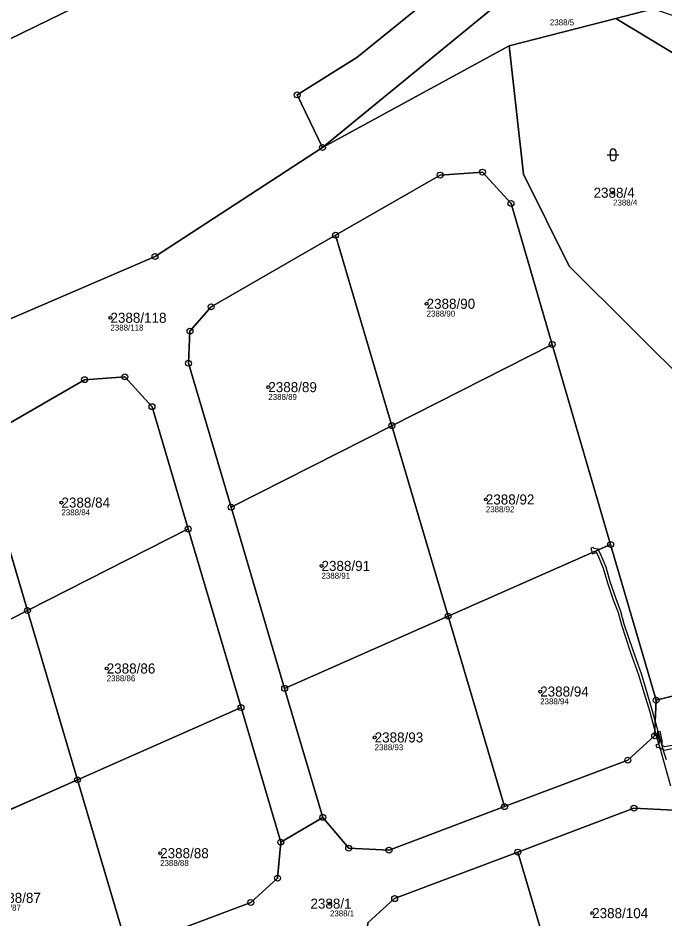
# Model space of a CAD drawing. Extents: x -758777 to -757896, y -1175225 to -1174486.
# Drawn here: x -758591.6 to -758482.1, y -1175119.6 to -1174967 of the extents above; entities that cross this region are included whole.
import ezdxf

# ---------------------------------------------------------------- set-up
doc = ezdxf.new("R2010")
doc.units = 0
for name, color, linetype in [('Definiční body', 7, 'Continuous'), ('Hranice parcel', 7, 'Continuous'), ('Parcelní čísla', 7, 'Continuous'), ('Polygon parcely', 7, 'Continuous'), ('Věcná břemena k části', 7, 'Continuous'), ('Značky bodu BP', 7, 'Continuous'), ('Značky kultur', 7, 'Continuous')]:
    doc.layers.add(name, color=color, linetype=linetype)

msp = doc.modelspace()

# ---------------------------------------------------------------- linework, layer by layer
at = {"layer": 'Definiční body'}
for centre in [(-758490.91, -1174996.63), (-758522.46, -1175015.43), (-758575.95, -1175017.8), (-758549.24, -1175029.54), (-758584.24, -1175049.09), (-758512.44, -1175048.56), (-758540.24, -1175059.81), (-758576.58, -1175077.18), (-758503.24, -1175081.08), (-758531.25, -1175088.85), (-758567.54, -1175108.45), (-758538.81, -1175116.99), (-758494.45, -1175118.6)]:
    msp.add_circle(centre, 0.25, dxfattribs=at)
at = {"layer": 'Hranice parcel'}
for p, q in [((-758494.7, -1174951.75), (-758540.08, -1174988.98)), ((-758490.43, -1174967.13), (-758484.1, -1174965.51)), ((-758490.43, -1174967.13), (-758508.47, -1174971.76)), ((-758479.07, -1174974.04), (-758490.43, -1174967.13)), ((-758540.08, -1174988.98), (-758508.47, -1174971.76)), ((-758540.08, -1174988.98), (-758544.35, -1174980.07)), ((-758528.34, -1175036.07), (-758537.87, -1175003.83)), ((-758528.34, -1175036.07), (-758501.21, -1175022.31)), ((-758491.32, -1175056.18), (-758501.21, -1175022.31)), ((-758555.54, -1175049.88), (-758528.34, -1175036.07)), ((-758518.81, -1175068.32), (-758528.34, -1175036.07)), ((-758590, -1175067.37), (-758598.46, -1175038.72)), ((-758555.54, -1175049.88), (-758546.48, -1175080.54)), ((-758590, -1175067.37), (-758562.8, -1175053.56)), ((-758553.86, -1175083.8), (-758562.8, -1175053.56)), ((-758518.81, -1175068.32), (-758491.32, -1175056.18)), ((-758483.63, -1175082.55), (-758491.32, -1175056.18)), ((-758617.2, -1175081.18), (-758590, -1175067.37)), ((-758581.53, -1175096.02), (-758590, -1175067.37)), ((-758546.48, -1175080.54), (-758518.81, -1175068.32)), ((-758509.28, -1175100.57), (-758518.81, -1175068.32)), ((-758546.48, -1175080.54), (-758540.03, -1175102.38)), ((-758476.34, -1175080.74), (-758483.63, -1175082.55)), ((-758581.53, -1175096.02), (-758553.86, -1175083.8)), ((-758547.13, -1175106.57), (-758553.86, -1175083.8)), ((-758488.42, -1175092.69), (-758509.28, -1175100.57)), ((-758609.21, -1175108.24), (-758581.53, -1175096.02)), ((-758573.07, -1175124.66), (-758581.53, -1175096.02)), ((-758509.28, -1175100.57), (-758528.82, -1175107.95)), ((-758540.03, -1175102.38), (-758547.13, -1175106.57)), ((-758499.74, -1175132.86), (-758507.01, -1175108.26)), ((-758552.21, -1175116.78), (-758573.07, -1175124.66))]:
    msp.add_line(p, q, dxfattribs=at)
for points in [[(-758700.8, -1175004.75), (-758683.75, -1175000), (-758648.73, -1174990.25), (-758595.39, -1174971.76), (-758559.83, -1174954.39), (-758554.18, -1174950.69), (-758542.58, -1174943.09), (-758500.14, -1174908.44), (-758460.25, -1174869.94), (-758457.56, -1174867.46)], [(-758544.35, -1174980.07), (-758534.26, -1174973.76), (-758489.89, -1174937.8), (-758465.75, -1174911.99), (-758459.45, -1174912.25)], [(-758508.47, -1174971.76), (-758506.08, -1174993.49), (-758498.33, -1175009.04), (-758477.28, -1175030)], [(-758633.16, -1175038.79), (-758629.62, -1175031.39), (-758600.05, -1175021.05), (-758568.41, -1175007.42), (-758540.08, -1174988.98)], [(-758501.21, -1175022.31), (-758508.18, -1174998.44), (-758513.01, -1174993.13), (-758520.17, -1174993.64), (-758537.87, -1175003.83)], [(-758537.87, -1175003.83), (-758558.93, -1175015.96), (-758562.5, -1175020.07), (-758562.75, -1175025.5), (-758555.54, -1175049.88)], [(-758562.8, -1175053.56), (-758568.92, -1175032.85), (-758573.52, -1175027.8), (-758580.34, -1175028.28), (-758598.46, -1175038.72)], [(-758483.63, -1175082.55), (-758483.88, -1175088.57), (-758488.42, -1175092.69)], [(-758507.01, -1175108.26), (-758487.37, -1175100.84), (-758480.63, -1175101.18), (-758476.29, -1175106.35), (-758472, -1175120.88)], [(-758528.82, -1175107.95), (-758535.64, -1175107.61), (-758540.03, -1175102.38)], [(-758547.13, -1175106.57), (-758547.67, -1175112.67), (-758552.21, -1175116.78)], [(-758527.48, -1175144.85), (-758532.94, -1175126.36), (-758532.41, -1175120.25), (-758527.87, -1175116.14), (-758507.01, -1175108.26)]]:
    msp.add_lwpolyline(points, dxfattribs=at)
at = {"layer": 'Polygon parcely'}
for points in [[(-758595.39, -1174971.76), (-758559.83, -1174954.39), (-758554.18, -1174950.69), (-758542.58, -1174943.09), (-758500.14, -1174908.44), (-758460.25, -1174869.94), (-758457.56, -1174867.46), (-758423.81, -1174836.28), (-758425.34, -1174833.98), (-758428.26, -1174829.59), (-758431.12, -1174825.29), (-758431.14, -1174830.31), (-758462.28, -1174857.27), (-758496.7, -1174897.94), (-758507.04, -1174901.3), (-758509.23, -1174903.24), (-758509.25, -1174900.15), (-758537.48, -1174926.06), (-758546.66, -1174934.51), (-758545.54, -1174934.37), (-758545.16, -1174935.1), (-758544.56, -1174936.26), (-758556.89, -1174943.02), (-758591.6, -1174965.21)], [(-758600.05, -1175021.05), (-758568.41, -1175007.42), (-758540.08, -1174988.98), (-758544.35, -1174980.07), (-758534.26, -1174973.76), (-758489.89, -1174937.8), (-758465.75, -1174911.99), (-758459.45, -1174912.25), (-758458.4, -1174912.29), (-758459.88, -1174910.23), (-758457.92, -1174908.13), (-758438.77, -1174887.67), (-758444.33, -1174881.69), (-758457.56, -1174867.46), (-758460.25, -1174869.94), (-758500.14, -1174908.44), (-758542.58, -1174943.09), (-758554.18, -1174950.69), (-758559.83, -1174954.39), (-758595.39, -1174971.76)], [(-758420.99, -1174956.58), (-758423.87, -1174972.53), (-758424.43, -1174975.65), (-758434.83, -1174979.65), (-758446.51, -1174978.25), (-758456.91, -1174975), (-758484.1, -1174965.51), (-758490.43, -1174967.13), (-758479.07, -1174974.04), (-758455.08, -1174981.44), (-758444.91, -1174984.58), (-758422.04, -1174982.66), (-758417.43, -1174978.6), (-758415.31, -1174962.01)], [(-758477.28, -1175030), (-758498.33, -1175009.04), (-758506.08, -1174993.49), (-758508.47, -1174971.76), (-758540.08, -1174988.98), (-758568.41, -1175007.42), (-758600.05, -1175021.05)], [(-758598.46, -1175038.72), (-758580.34, -1175028.28), (-758573.52, -1175027.8), (-758568.92, -1175032.85), (-758562.8, -1175053.56), (-758553.86, -1175083.8), (-758547.13, -1175106.57), (-758540.03, -1175102.38), (-758546.48, -1175080.54), (-758555.54, -1175049.88), (-758562.75, -1175025.5), (-758562.5, -1175020.07), (-758558.93, -1175015.96), (-758537.87, -1175003.83), (-758520.17, -1174993.64), (-758513.01, -1174993.13), (-758508.18, -1174998.44), (-758501.21, -1175022.31), (-758491.32, -1175056.18), (-758483.63, -1175082.55), (-758476.34, -1175080.74)], [(-758448.46, -1175165.59), (-758462.14, -1175125.6), (-758461.57, -1175125.29), (-758471.85, -1175095.62), (-758474.49, -1175088.01), (-758476.34, -1175080.74), (-758483.63, -1175082.55), (-758483.88, -1175088.57), (-758488.42, -1175092.69), (-758509.28, -1175100.57), (-758528.82, -1175107.95), (-758535.64, -1175107.61), (-758540.03, -1175102.38), (-758547.13, -1175106.57), (-758547.67, -1175112.67), (-758552.21, -1175116.78), (-758573.07, -1175124.66), (-758592.6, -1175132.04)], [(-758513.78, -1175191.2), (-758519.81, -1175170.8), (-758527.48, -1175144.85), (-758532.94, -1175126.36), (-758532.41, -1175120.25), (-758527.87, -1175116.14), (-758507.01, -1175108.26), (-758487.37, -1175100.84), (-758480.63, -1175101.18), (-758476.29, -1175106.35), (-758472, -1175120.88), (-758465.13, -1175144.13), (-758458.25, -1175167.38), (-758457.71, -1175169.22)]]:
    msp.add_lwpolyline(points, dxfattribs=at)
for points in [[(-758540.08, -1174988.98), (-758494.7, -1174951.75), (-758473.44, -1174931.75), (-758456.16, -1174915.41), (-758458.4, -1174912.29), (-758459.45, -1174912.25), (-758465.75, -1174911.99), (-758489.89, -1174937.8), (-758534.26, -1174973.76), (-758544.35, -1174980.07)], [(-758494.7, -1174951.75), (-758540.08, -1174988.98), (-758508.47, -1174971.76), (-758490.43, -1174967.13), (-758484.1, -1174965.51)], [(-758479.07, -1174974.04), (-758490.43, -1174967.13), (-758508.47, -1174971.76), (-758506.08, -1174993.49), (-758498.33, -1175009.04), (-758477.28, -1175030)], [(-758513.01, -1174993.13), (-758520.17, -1174993.64), (-758537.87, -1175003.83), (-758528.34, -1175036.07), (-758501.21, -1175022.31), (-758508.18, -1174998.44)], [(-758537.87, -1175003.83), (-758558.93, -1175015.96), (-758562.5, -1175020.07), (-758562.75, -1175025.5), (-758555.54, -1175049.88), (-758528.34, -1175036.07)], [(-758491.32, -1175056.18), (-758501.21, -1175022.31), (-758528.34, -1175036.07), (-758518.81, -1175068.32)], [(-758568.92, -1175032.85), (-758573.52, -1175027.8), (-758580.34, -1175028.28), (-758598.46, -1175038.72), (-758590, -1175067.37), (-758562.8, -1175053.56)], [(-758518.81, -1175068.32), (-758528.34, -1175036.07), (-758555.54, -1175049.88), (-758546.48, -1175080.54)], [(-758619.42, -1175073.66), (-758617.2, -1175081.18), (-758590, -1175067.37), (-758598.46, -1175038.72), (-758619.44, -1175050.8), (-758623.06, -1175054.97), (-758623.31, -1175060.49)], [(-758553.86, -1175083.8), (-758562.8, -1175053.56), (-758590, -1175067.37), (-758581.53, -1175096.02)], [(-758483.63, -1175082.55), (-758491.32, -1175056.18), (-758518.81, -1175068.32), (-758509.28, -1175100.57), (-758488.42, -1175092.69), (-758483.88, -1175088.57)], [(-758581.53, -1175096.02), (-758590, -1175067.37), (-758617.2, -1175081.18), (-758609.21, -1175108.24)], [(-758509.28, -1175100.57), (-758518.81, -1175068.32), (-758546.48, -1175080.54), (-758540.03, -1175102.38), (-758535.64, -1175107.61), (-758528.82, -1175107.95)], [(-758553.86, -1175083.8), (-758581.53, -1175096.02), (-758573.07, -1175124.66), (-758552.21, -1175116.78), (-758547.67, -1175112.67), (-758547.13, -1175106.57)], [(-758603.81, -1175126.47), (-758599.42, -1175131.7), (-758599.28, -1175131.71), (-758592.6, -1175132.04), (-758573.07, -1175124.66), (-758581.53, -1175096.02), (-758609.21, -1175108.24)], [(-758472, -1175120.88), (-758476.29, -1175106.35), (-758480.63, -1175101.18), (-758487.37, -1175100.84), (-758507.01, -1175108.26), (-758499.74, -1175132.86)], [(-758499.74, -1175132.86), (-758507.01, -1175108.26), (-758527.87, -1175116.14), (-758532.41, -1175120.25), (-758532.94, -1175126.36), (-758527.48, -1175144.85)]]:
    msp.add_lwpolyline(points, close=True, dxfattribs=at)
at = {"layer": 'Věcná břemena k části'}
for points in [[(-758483.84, -1175087.71), (-758483.78, -1175086.06), (-758484.23, -1175084.39), (-758485.15, -1175081.29), (-758486.12, -1175078.11), (-758487.52, -1175074.14), (-758489.03, -1175069.67), (-758489.57, -1175067.55), (-758490.4, -1175065.38), (-758491.38, -1175062.51), (-758492.08, -1175060.05), (-758492.94, -1175058.05), (-758493.38, -1175057.09), (-758493.44, -1175056.95), (-758494.16, -1175056.89), (-758494.23, -1175056.68), (-758494.7, -1175056.83), (-758494.46, -1175057.57), (-758494.39, -1175057.78), (-758493.91, -1175057.62), (-758494, -1175057.36), (-758493.78, -1175057.43), (-758493.4, -1175058.25), (-758492.56, -1175060.21), (-758491.86, -1175062.65), (-758490.88, -1175065.54), (-758490.05, -1175067.71), (-758489.51, -1175069.81), (-758488, -1175074.3), (-758486.6, -1175078.27), (-758485.63, -1175081.43), (-758484.71, -1175084.53)], [(-758483.15, -1175090.48), (-758482.27, -1175090.99), (-758476.22, -1175089.84), (-758474.05, -1175089.28), (-758474.21, -1175088.81), (-758476.32, -1175089.36), (-758482.17, -1175090.47), (-758482.6, -1175090.22), (-758482.63, -1175089.36), (-758482.94, -1175087.82), (-758483.43, -1175087.92), (-758483.13, -1175089.42), (-758483.11, -1175089.79), (-758483.26, -1175089.99), (-758483.65, -1175090.1), (-758483.52, -1175090.58)]]:
    msp.add_lwpolyline(points, close=True, dxfattribs=at)
msp.add_lwpolyline([(-758481.89, -1175092.66), (-758482.3, -1175091.27), (-758483.08, -1175088.61), (-758483.78, -1175086.06), (-758483.84, -1175087.71), (-758483.56, -1175088.75), (-758482.78, -1175091.41), (-758482.37, -1175092.8), (-758481.21, -1175097.03)], dxfattribs=at)
at = {"layer": 'Značky bodu BP'}
for centre, radius in [((-758544.35, -1174980.07), 0.5), ((-758544.35, -1174980.07), 0.0303), ((-758540.08, -1174988.98), 0.5), ((-758540.08, -1174988.98), 0.0303), ((-758513.01, -1174993.13), 0.5), ((-758520.17, -1174993.64), 0.5), ((-758520.17, -1174993.64), 0.0303), ((-758513.01, -1174993.13), 0.0303), ((-758508.18, -1174998.44), 0.5), ((-758508.18, -1174998.44), 0.0303), ((-758537.87, -1175003.83), 0.5), ((-758537.87, -1175003.83), 0.0303), ((-758568.41, -1175007.42), 0.5), ((-758568.41, -1175007.42), 0.0303), ((-758558.93, -1175015.96), 0.5), ((-758558.93, -1175015.96), 0.0303), ((-758562.5, -1175020.07), 0.5), ((-758562.5, -1175020.07), 0.0303), ((-758501.21, -1175022.31), 0.5), ((-758501.21, -1175022.31), 0.0303), ((-758562.75, -1175025.5), 0.5), ((-758562.75, -1175025.5), 0.0303), ((-758580.34, -1175028.28), 0.5), ((-758573.52, -1175027.8), 0.5), ((-758573.52, -1175027.8), 0.0303), ((-758580.34, -1175028.28), 0.0303), ((-758568.92, -1175032.85), 0.5), ((-758568.92, -1175032.85), 0.0303), ((-758528.34, -1175036.07), 0.5), ((-758528.34, -1175036.07), 0.0303), ((-758555.54, -1175049.88), 0.5), ((-758555.54, -1175049.88), 0.0303), ((-758562.8, -1175053.56), 0.5), ((-758562.8, -1175053.56), 0.0303), ((-758491.32, -1175056.18), 0.5), ((-758491.32, -1175056.18), 0.0303), ((-758590, -1175067.37), 0.5), ((-758590, -1175067.37), 0.0303), ((-758518.81, -1175068.32), 0.5), ((-758518.81, -1175068.32), 0.0303), ((-758546.48, -1175080.54), 0.5), ((-758546.48, -1175080.54), 0.0303), ((-758483.63, -1175082.55), 0.5), ((-758483.63, -1175082.55), 0.0303), ((-758553.86, -1175083.8), 0.5), ((-758553.86, -1175083.8), 0.0303), ((-758483.88, -1175088.57), 0.5), ((-758483.88, -1175088.57), 0.0303), ((-758488.42, -1175092.69), 0.5), ((-758488.42, -1175092.69), 0.0303), ((-758581.53, -1175096.02), 0.5), ((-758581.53, -1175096.02), 0.0303), ((-758509.28, -1175100.57), 0.5), ((-758509.28, -1175100.57), 0.0303), ((-758487.37, -1175100.84), 0.5), ((-758487.37, -1175100.84), 0.0303), ((-758540.03, -1175102.38), 0.5), ((-758540.03, -1175102.38), 0.0303), ((-758547.13, -1175106.57), 0.5), ((-758547.13, -1175106.57), 0.0303), ((-758535.64, -1175107.61), 0.5), ((-758535.64, -1175107.61), 0.0303), ((-758528.82, -1175107.95), 0.5), ((-758528.82, -1175107.95), 0.0303), ((-758507.01, -1175108.26), 0.5), ((-758507.01, -1175108.26), 0.0303), ((-758547.67, -1175112.67), 0.5), ((-758547.67, -1175112.67), 0.0303), ((-758552.21, -1175116.78), 0.5), ((-758527.87, -1175116.14), 0.5), ((-758527.87, -1175116.14), 0.0303), ((-758552.21, -1175116.78), 0.0303)]:
    msp.add_circle(centre, radius, dxfattribs=at)
at = {"layer": 'Značky kultur'}
for p, q in [((-758491.91, -1174990.23), (-758489.91, -1174990.23)), ((-758491.41, -1174989.73), (-758491.41, -1174990.73)), ((-758490.41, -1174990.73), (-758490.41, -1174989.73))]:
    msp.add_line(p, q, dxfattribs=at)
for centre, start, end in [((-758490.91, -1174989.73), 0, 180), ((-758490.91, -1174990.73), 180, 359.9879)]:
    msp.add_arc(centre, 0.5, start, end, dxfattribs=at)

# ---------------------------------------------------------------- texts
at = {"layer": 'Definiční body'}
for s, p in [('2388/5', (-758501.6, -1174968.29)), ('2388/4', (-758490.91, -1174998.79)), ('2388/90', (-758522.46, -1175017.59)), ('2388/118', (-758575.95, -1175019.96)), ('2388/89', (-758549.24, -1175031.7)), ('2388/84', (-758584.24, -1175051.25)), ('2388/92', (-758512.44, -1175050.72)), ('2388/91', (-758540.24, -1175061.97)), ('2388/86', (-758576.58, -1175079.34)), ('2388/94', (-758503.24, -1175083.24)), ('2388/93', (-758531.25, -1175091.01)), ('2388/88', (-758567.54, -1175110.61)), ('2388/87', (-758595.94, -1175118.17)), ('2388/1', (-758538.81, -1175119.15))]:
    msp.add_text(s, height=1, dxfattribs=at).set_placement(p)
at = {"layer": 'Parcelní čísla'}
for s, p in [('2388/4', (-758494.21, -1174997.48)), ('2388/90', (-758522.46, -1175016.28)), ('2388/118', (-758575.95, -1175018.65)), ('2388/89', (-758549.24, -1175030.39)), ('2388/92', (-758512.44, -1175049.41)), ('2388/84', (-758584.24, -1175049.94)), ('2388/91', (-758540.24, -1175060.66)), ('2388/86', (-758576.58, -1175078.03)), ('2388/94', (-758503.24, -1175081.93)), ('2388/93', (-758531.25, -1175089.7)), ('2388/88', (-758567.54, -1175109.3)), ('2388/87', (-758595.94, -1175116.86)), ('2388/1', (-758542.11, -1175117.84)), ('2388/104', (-758494.45, -1175119.45))]:
    msp.add_text(s, height=1.7, dxfattribs=at).set_placement(p)

doc.saveas('drawing.dxf')
